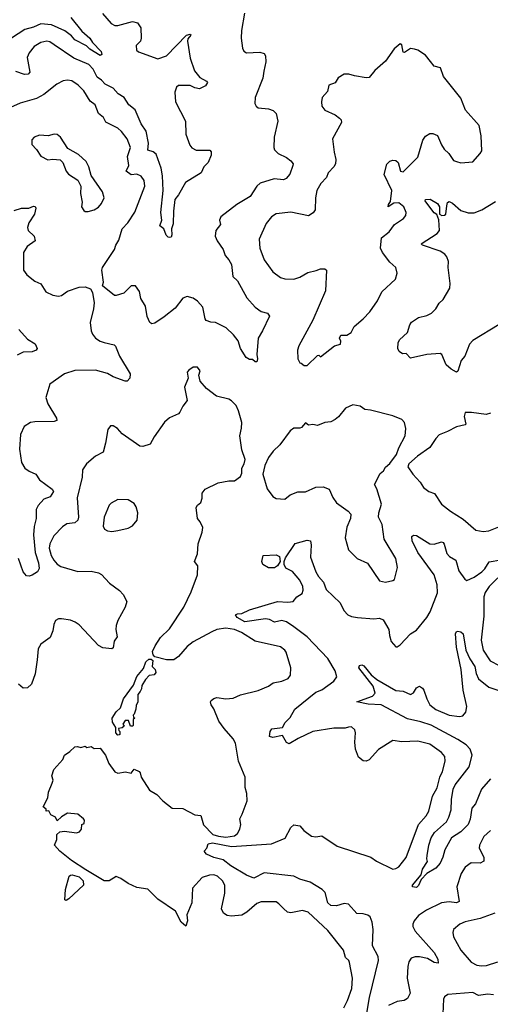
# Model space of a CAD drawing. Extents: x 1954678 to 2060275, y 904822 to 1016299.
# Tile 358 of 467: x 2021312 to 2024494, y 981669 to 988330. Entities that reach past the tile are written whole.
import ezdxf

# ---------------------------------------------------------------- set-up
doc = ezdxf.new("R2010")
doc.units = 0

msp = doc.modelspace()

# ---------------------------------------------------------------- linework, layer by layer
at = {"layer": '0CON20XD'}
for points in [[(2022831.4, 988375), (2022811.7, 988258.3), (2022809.2, 988205), (2022818.8, 988138.8), (2022828.3, 988118.3), (2022845, 988106.7), (2022935, 988110.8), (2022965, 988101.2), (2022974.2, 988085), (2022975.7, 988045.7), (2022963.1, 987983.1), (2022955.5, 987934.5), (2022904, 987805), (2022902.7, 987762.7), (2022910, 987745), (2022925, 987733.3), (2022995, 987727.5), (2023026.7, 987715), (2023045, 987696.7), (2023057.5, 987645), (2023031.9, 987535), (2023029.2, 987465), (2023035, 987450), (2023058.8, 987425), (2023115, 987399.2), (2023146.2, 987376.2), (2023160, 987355), (2023159.2, 987345), (2023137.8, 987285), (2023113.8, 987255), (2023095, 987246.9), (2023033, 987253), (2022938, 987225), (2022916.2, 987203.8), (2022871.2, 987135), (2022779.5, 987080.5), (2022672.7, 986997.3), (2022664, 986975), (2022668.8, 986945), (2022638.8, 986905), (2022633.3, 986865), (2022646.7, 986835), (2022686.8, 986776.8), (2022700.8, 986735), (2022726.7, 986705), (2022743.1, 986675), (2022753.2, 986593.2), (2022783.6, 986563.6), (2022848.6, 986448.6), (2022905, 986385.7), (2022945, 986355.8), (2022987.5, 986345), (2023000, 986325), (2022953.8, 986225), (2022923.6, 986176.4), (2022915.6, 986065), (2022920.8, 986035), (2022915, 986016.7), (2022905, 986016.2), (2022885, 986032.5), (2022865, 986032.5), (2022843.8, 986045), (2022805.6, 986105), (2022788.1, 986158.1), (2022758.1, 986198.1), (2022707.5, 986245), (2022635, 986282.5), (2022605, 986284.4), (2022573.8, 986295), (2022565.7, 986305.7), (2022550, 986385), (2022515, 986426.5), (2022485, 986446.7), (2022445, 986457.3), (2022414, 986446), (2022362.2, 986377.8), (2022289.6, 986320.4), (2022225, 986277.5), (2022205, 986273.8), (2022191.7, 986281.7), (2022173, 986323), (2022163.2, 986393.2), (2022132, 986445), (2022121.2, 986491.2), (2022095, 986530), (2022065, 986530), (2022015, 986480), (2021965, 986463.8), (2021953.3, 986465), (2021870.7, 986530.7), (2021878.8, 986555), (2021867.5, 986635), (2021872, 986655), (2021952.9, 986775), (2021961.2, 986805), (2021981.5, 986838.5), (2022005.6, 986915), (2022042.5, 986955), (2022090.8, 987029.2), (2022158.5, 987205), (2022152.8, 987242.8), (2022132.8, 987272.8), (2022105, 987284.4), (2022065, 987280.8), (2022032.2, 987305), (2022050.8, 987345), (2022040.8, 987405), (2022060.6, 987465), (2022038.9, 987525), (2022000.8, 987575), (2021975, 987597.1), (2021895, 987636.7), (2021878.9, 987668.9), (2021844.2, 987695), (2021821.4, 987755), (2021789.3, 987779.3), (2021745, 987849.2), (2021708.3, 987888.3), (2021665, 987917.1), (2021635, 987920.8), (2021605, 987916), (2021563.8, 987895), (2021475, 987823.3), (2021425, 987796.9), (2021315, 987766.4), (2021205, 987717.1)], [(2021658.2, 988345), (2021732.2, 988252.2), (2021785.3, 988205.3), (2021804.2, 988175), (2021861.9, 988115), (2021867.1, 988095), (2021855, 988087.1), (2021785, 988131.5), (2021764.6, 988154.6), (2021685, 988193.1), (2021662, 988222), (2021616, 988255), (2021526.6, 988296.6), (2021455, 988301.4), (2021405, 988278.9), (2021346.3, 988263.7), (2021212.2, 988175)], [(2021872.4, 988372.4), (2021930, 988305), (2021955, 988291.9), (2021975, 988290), (2022075, 988317.5), (2022108.6, 988308.6), (2022131.4, 988275), (2022133.6, 988205), (2022128.6, 988185), (2022100, 988155), (2022100.6, 988125), (2022115, 988111.9), (2022245, 988064.5), (2022305, 988085.8), (2022440, 988225), (2022465, 988233.3), (2022468.6, 988225), (2022449.5, 988200.5), (2022445.8, 988185), (2022465, 988070), (2022494.3, 987985), (2022530, 987940), (2022576, 987915), (2022582, 987905), (2022567.9, 987882.1), (2022526.9, 987863.1), (2022495, 987870), (2022465, 987885.4), (2022385, 987884.2), (2022372.9, 987875), (2022360.7, 987839.3), (2022366.5, 987775), (2022432.1, 987645), (2022436.1, 987556.1), (2022461.4, 987481.4), (2022475, 987464.3), (2022505, 987448.1), (2022597, 987447), (2022606.1, 987436.1), (2022606, 987415), (2022585.8, 987365), (2022558, 987335), (2022538, 987295), (2022431.9, 987228.1), (2022385.3, 987144.7), (2022361.1, 987115), (2022351.1, 987035), (2022350.5, 986949.5), (2022338.9, 986915), (2022340.8, 986875), (2022335, 986860), (2022326.4, 986856.4), (2022315, 986858.8), (2022302.3, 986872.3), (2022286.1, 986916.1), (2022260, 986935), (2022272, 986975), (2022265.7, 987025.7), (2022281.6, 987175), (2022277.8, 987275), (2022268.2, 987325), (2022235, 987419.6), (2022215, 987436.7), (2022177.5, 987447.5), (2022182, 987495), (2022167.2, 987577.2), (2022132.3, 987625), (2022091.7, 987721.7), (2022050, 987755), (2022018.2, 987805), (2021978.6, 987828.6), (2021945, 987867.5), (2021890.9, 987895), (2021865, 987921.6), (2021835, 987940.9), (2021807.7, 987995), (2021778.4, 988028.4), (2021679, 988069), (2021545, 988160), (2021515, 988180.5), (2021495, 988185.4), (2021455, 988175.5), (2021410.5, 988149.5), (2021375, 988106), (2021363.3, 988075), (2021379.4, 987975), (2021369.2, 987960.8), (2021345, 987959.2), (2021285, 987979.2)], [(2023255, 985990), (2023325, 986057.5), (2023335, 986060), (2023345, 986050), (2023440, 986125), (2023480, 986135), (2023482.5, 986155), (2023473.8, 986175), (2023483.3, 986195), (2023525, 986196), (2023553.8, 986215), (2023573.8, 986255), (2023635, 986306.2), (2023680, 986355), (2023730.9, 986429.1), (2023761.7, 986488.3), (2023853.9, 986576.1), (2023863.8, 986615), (2023856.2, 986655), (2023815, 986690), (2023764.5, 986754.5), (2023751.4, 986785), (2023759.2, 986855), (2023810.8, 986895), (2023845.5, 986944.5), (2023908, 986985), (2023922, 987005), (2023925.7, 987025), (2023910, 987065), (2023875, 987092), (2023841.2, 987088.8), (2023803.9, 987063.9), (2023805, 987080), (2023819.3, 987100.7), (2023827.5, 987175), (2023775.8, 987284.2), (2023795, 987352.5), (2023815, 987372.2), (2023835, 987379.1), (2023855, 987377.5), (2023870.6, 987365), (2023886.1, 987306.1), (2023905, 987301.2), (2023915, 987310), (2024005, 987400.6), (2024037.5, 987515), (2024056.8, 987543.2), (2024085, 987560), (2024105, 987560.5), (2024137.3, 987547.3), (2024163.5, 987483.5), (2024182.5, 987455), (2024214.3, 987424.3), (2024245, 987377.5), (2024265, 987370), (2024295, 987362.5), (2024375, 987368), (2024425.8, 987424.2), (2024435.8, 987444.2), (2024432.9, 987545), (2024418.6, 987615), (2024327.4, 987717.4), (2024295, 987798.8), (2024177.5, 987945), (2024156.7, 988005), (2024115, 988016.2), (2024088.6, 988048.6), (2024055, 988090), (2024005, 988123.3), (2023981.7, 988131.7), (2023955, 988136), (2023915, 988107.5), (2023905, 988110), (2023895, 988160), (2023885, 988167.5), (2023845, 988132.5), (2023785, 988050), (2023713, 987987), (2023675, 987940), (2023655, 987937.1), (2023575, 987950), (2023537, 987963), (2023507, 987963), (2023465, 987937.5), (2023446.1, 987903.9), (2023402, 987888), (2023393.3, 987845), (2023358, 987805), (2023352, 987775), (2023356, 987745), (2023375, 987718), (2023445, 987687.5), (2023473.3, 987665), (2023485, 987652.5), (2023488.8, 987635), (2023428, 987525), (2023438.1, 987435), (2023450.6, 987385), (2023448.1, 987355), (2023437.1, 987335), (2023396.9, 987295), (2023386.2, 987263.8), (2023348.6, 987221.4), (2023321.9, 987175), (2023312.7, 987125), (2023310.8, 987045), (2023297.1, 987022.9), (2023265, 987004.3), (2023145, 987027.3), (2023045, 987018.1), (2023013.9, 986996.1), (2022979.3, 986950.7), (2022931.4, 986845), (2022935.9, 986784.1), (2022965, 986706.2), (2023024, 986625), (2023075, 986586), (2023105, 986578), (2023165, 986574.2), (2023205, 986588.1), (2023259.8, 986620.2), (2023316.9, 986633.1), (2023345, 986645.7), (2023375, 986646), (2023386.2, 986635), (2023380, 986495), (2023293.1, 986296.9), (2023198.8, 986125), (2023191.2, 986095), (2023193.3, 986035), (2023205, 986010), (2023215, 986007.5), (2023235, 985990), (2023255, 985990)], [(2021775, 987033.8), (2021815, 987044.2), (2021845, 987062.5), (2021865, 987086.7), (2021882, 987125), (2021870.8, 987165), (2021795.7, 987275.7), (2021779.2, 987335), (2021760.3, 987370.3), (2021708.8, 987418.8), (2021638.3, 987458.3), (2021588.8, 987535), (2021565, 987553.8), (2021545, 987556), (2021505, 987543.8), (2021445, 987548.8), (2021410, 987535), (2021393, 987517), (2021393.3, 987485), (2021425, 987452.5), (2021455, 987406.7), (2021501.7, 987381.7), (2021535, 987386.7), (2021585, 987382.5), (2021603.6, 987363.6), (2021626.4, 987306.4), (2021642.5, 987285), (2021704.3, 987244.3), (2021724.2, 987204.2), (2021722, 987155), (2021733.3, 987095), (2021730, 987065), (2021745, 987040), (2021755, 987033.8), (2021775, 987033.8)], [(2021275, 987040.6), (2021325, 987054.4), (2021374.4, 987055.6), (2021405, 987068), (2021415.8, 987065.8), (2021421.2, 987055), (2021412.2, 987015), (2021374.7, 986955.3), (2021363.5, 986925), (2021368.6, 986905), (2021410, 986865), (2021417.5, 986835), (2021363.4, 986796.6), (2021337.1, 986755), (2021337.5, 986635), (2021361.2, 986605), (2021415, 986562), (2021455, 986542.5), (2021489.7, 986489.7), (2021535, 986466), (2021575, 986460), (2021595, 986464), (2021635, 986494), (2021715, 986520), (2021755, 986522), (2021789.5, 986509.5), (2021803.8, 986485), (2021815.8, 986415), (2021812, 986375), (2021788.3, 986281.7), (2021795.8, 986225), (2021803.6, 986203.6), (2021825, 986176), (2021855.5, 986155.5), (2021882.9, 986147.1), (2021950, 986130), (2021960.7, 986120.7), (2021986.2, 986055), (2022059.2, 985935), (2022056.7, 985905), (2022037.5, 985885), (2022025, 985884.2), (2021945, 985913.8), (2021905.7, 985935.7), (2021825, 985959.7), (2021685, 985957.1), (2021615.4, 985934.6), (2021515.8, 985864.2), (2021488, 985775), (2021502.6, 985732.6), (2021560.6, 985635), (2021562.3, 985617.7), (2021545, 985611.1), (2021415, 985610), (2021385, 985604.5), (2021342.9, 985577.1), (2021316.3, 985523.7), (2021310.8, 985425), (2021324.3, 985335), (2021345.7, 985295.7), (2021375.7, 985275.7), (2021420, 985255), (2021445, 985217.1), (2021531.4, 985155), (2021539.4, 985139.4), (2021516.9, 985103.1), (2021475, 985087.1), (2021437, 985043), (2021422.9, 985017.1), (2021423.3, 984955), (2021408.8, 984901.2), (2021404.5, 984845), (2021416.1, 984725), (2021439.4, 984655), (2021443.4, 984616.6), (2021432.2, 984595), (2021396.6, 984573.4), (2021375, 984565.2), (2021357.4, 984567.4), (2021336.1, 984596.1), (2021302.9, 984685)], [(2024555, 986268.5), (2024375, 986160), (2024354.5, 986135), (2024320.8, 986055), (2024297.3, 986025), (2024275, 985952.5), (2024265, 985946.7), (2024230, 985965), (2024195.5, 985995.5), (2024165.6, 986065), (2024155, 986072.5), (2024064.4, 986064.4), (2023955, 986040.8), (2023925, 986072.5), (2023900.7, 986070.7), (2023876.7, 986085), (2023868.8, 986105), (2023870, 986145), (2023880, 986165), (2023934, 986215), (2023949.2, 986265), (2023962, 986285), (2024007.5, 986315), (2024065, 986328.6), (2024096.2, 986345), (2024126.2, 986375), (2024147.3, 986412.7), (2024175, 986436.7), (2024221.2, 986515), (2024223.8, 986545), (2024208.1, 986655), (2024210.6, 986695), (2024200.8, 986725), (2024186, 986745), (2024155.8, 986765), (2024035, 986804.4), (2024026.7, 986815), (2024135.6, 986885), (2024151.1, 986905), (2024145.4, 986975.4), (2024133, 987013), (2024115, 987023.8), (2024065, 987088.8), (2024054.4, 987105), (2024056.2, 987113.8), (2024087.3, 987117.3), (2024137.7, 987087.7), (2024150, 987065), (2024150, 987015), (2024166.7, 987006.7), (2024185, 987008), (2024193.8, 987015), (2024199.7, 987070.3), (2024205, 987093.3), (2024215, 987100), (2024239.1, 987089.1), (2024295, 987040), (2024345, 987024.4), (2024385, 987024.5), (2024436.6, 987043.4), (2024528.6, 987101.4)], [(2021305.8, 986235), (2021365, 986170), (2021416.4, 986136.4), (2021430, 986105), (2021422.5, 986095), (2021396.8, 986083.2), (2021335, 986080.5), (2021295, 986060)], [(2023504.2, 981645), (2023527.5, 981695), (2023556.9, 981775), (2023562.5, 981845), (2023542.4, 981952.4), (2023536.4, 981966.4), (2023515.8, 981985.8), (2023501.4, 982035), (2023395, 982168.6), (2023261.7, 982291.7), (2023225, 982303.1), (2023145, 982287.1), (2023123.6, 982293.6), (2023095, 982317.1), (2023065, 982350), (2023045, 982362), (2022945, 982363.1), (2022915, 982351.9), (2022847.6, 982292.4), (2022815, 982271.5), (2022745, 982264.7), (2022715, 982269.2), (2022690.9, 982285), (2022677.3, 982315), (2022698.6, 982421.4), (2022700, 982475), (2022682.2, 982505), (2022650, 982535), (2022625, 982544.5), (2022595, 982543.3), (2022545, 982526), (2022480, 982455), (2022475.8, 982355), (2022442.5, 982275), (2022447.5, 982235), (2022435, 982197.5), (2022404.2, 982225), (2022365, 982298.8), (2022245, 982380), (2022178.3, 982448.3), (2022105, 982460), (2022045, 982486.7), (2021995, 982521.2), (2021965, 982533.8), (2021916.2, 982503.8), (2021884.1, 982504.1), (2021758, 982578), (2021662.9, 982642.9), (2021582.9, 982705), (2021547.5, 982745), (2021562.5, 982785), (2021563, 982817), (2021583, 982837), (2021615, 982840), (2021695, 982828.8), (2021716.7, 982835), (2021730, 982855), (2021732.5, 982885), (2021747, 982893), (2021750, 982915), (2021743.3, 982925), (2021705, 982956.2), (2021635, 982962.5), (2021595, 982937.5), (2021565, 982910), (2021553.3, 982935), (2021522, 982952), (2021508.3, 982978.3), (2021490, 982975), (2021490, 982990), (2021470, 983005), (2021502.5, 983065), (2021507.5, 983105), (2021532.5, 983165), (2021537.5, 983185), (2021530, 983215), (2021542.3, 983257.7), (2021602.5, 983325), (2021615.7, 983355), (2021651.4, 983378.6), (2021685, 983410.8), (2021703.6, 983413.6), (2021725, 983407.5), (2021755, 983416.7), (2021765, 983407.5), (2021795, 983413.3), (2021815, 983400), (2021855, 983402.5), (2021892.5, 983355), (2021915, 983297.5), (2021955, 983242.5), (2021975, 983233.3), (2022027.5, 983242.5), (2022066.2, 983233.8), (2022085, 983260), (2022120, 983245), (2022127.5, 983235), (2022132.5, 983205), (2022188.5, 983118.5), (2022238.3, 983088.3), (2022280, 983045), (2022343.3, 982995), (2022415, 982994.4), (2022495, 982952.1), (2022536.1, 982946.1), (2022555, 982884.4), (2022618, 982818), (2022655.7, 982805.7), (2022705, 982800.9), (2022765, 982809.5), (2022785.4, 982825), (2022800.8, 982855), (2022806.6, 982885), (2022799.4, 982925), (2022816.9, 982955), (2022850.8, 983045), (2022848.6, 983095), (2022835.6, 983135), (2022835.5, 983205.5), (2022791.1, 983315), (2022771.5, 983435), (2022754.4, 983465), (2022695, 983534.5), (2022659.3, 983585), (2022625, 983667.1), (2022606.1, 983696.1), (2022601.1, 983715), (2022607.1, 983725), (2022625, 983738.9), (2022645, 983744.5), (2022705, 983736.2), (2022755, 983740.5), (2022805, 983763.6), (2022925, 983791.8), (2022995, 983821.5), (2023025, 983844.4), (2023084.5, 983855.5), (2023127, 983873), (2023143.8, 983895), (2023145.8, 983945), (2023112.6, 984052.6), (2023105, 984065.8), (2023075, 984086.9), (2022905, 984126.8), (2022812.2, 984185), (2022765, 984204.7), (2022705, 984214.1), (2022646, 984204), (2022611.3, 984188.7), (2022485, 984122.5), (2022445, 984090), (2022385, 984022), (2022355, 984000), (2022305, 984000), (2022225, 984020), (2022214.2, 984034.2), (2022210.6, 984055), (2022228.5, 984095), (2022265, 984151.4), (2022325, 984210), (2022422, 984355), (2022470.3, 984459.7), (2022513.6, 984573.6), (2022516.4, 984636.4), (2022493.1, 984665), (2022513.6, 984716.4), (2022518.8, 984785), (2022545.6, 984864.4), (2022550, 984895), (2022532.3, 984932.3), (2022513.3, 984955), (2022505, 985030), (2022513.3, 985045), (2022536.4, 985063.6), (2022545.9, 985094.1), (2022546.4, 985126.4), (2022565, 985153.8), (2022655, 985196.2), (2022725, 985211.4), (2022765, 985210.8), (2022805, 985239.2), (2022812.9, 985262.9), (2022813.6, 985296.4), (2022830, 985325), (2022836.2, 985355), (2022815, 985420), (2022800, 985515), (2022812.5, 985567.5), (2022814.2, 985604.2), (2022792.5, 985685), (2022775, 985721.2), (2022745, 985752), (2022725, 985764), (2022643.6, 985783.6), (2022574.3, 985834.3), (2022533.3, 985885), (2022523.3, 985925), (2022533.3, 985955), (2022515, 985980), (2022485, 985978.8), (2022455, 985960), (2022443.8, 985945), (2022450, 985905), (2022426.7, 985845), (2022443.3, 985755), (2022415, 985716.7), (2022395.8, 985675), (2022385, 985664.4), (2022325, 985637.1), (2022291.8, 985608.2), (2022221.1, 985508.9), (2022195, 985458), (2022145, 985443.1), (2022125, 985444.3), (2022005, 985528.8), (2021973.9, 985563.9), (2021945, 985582.5), (2021925, 985582.5), (2021907.5, 985557.5)], [(2023785, 984524.3), (2023835, 984536.2), (2023845.8, 984544.2), (2023865.7, 984625), (2023854.2, 984685), (2023775.6, 984815), (2023762.5, 984915), (2023737.5, 984965), (2023740, 984995), (2023757.3, 985052.7), (2023726.7, 985156.7), (2023710, 985185), (2023749.5, 985260.5), (2023771.7, 985278.3), (2023785, 985302.5), (2023815, 985327.5), (2023860.7, 985389.3), (2023876.2, 985435), (2023918.8, 985515), (2023923.3, 985565), (2023913.8, 985605), (2023895.7, 985625.7), (2023835, 985649.4), (2023685, 985688.6), (2023645, 985692.5), (2023615, 985715.8), (2023565, 985723.8), (2023515, 985701.9), (2023467.3, 985642.7), (2023446, 985626), (2023415, 985610), (2023375, 985604.4), (2023325, 985586), (2023295, 985592), (2023265, 985587.5), (2023245, 985602.5), (2023218.3, 985571.7), (2023205, 985566), (2023165, 985566.2), (2023141.2, 985548.8), (2023072, 985455), (2023025, 985410.8), (2022995, 985367.5), (2022968.6, 985315), (2022956.2, 985255), (2022985, 985157.5), (2023023.8, 985105), (2023045, 985090), (2023105, 985086.9), (2023140, 985115), (2023193.6, 985136.4), (2023245, 985137.1), (2023315, 985167.1), (2023365, 985170), (2023405, 985153.3), (2023428.7, 985098.7), (2023455, 985062), (2023533.8, 985005), (2023552, 984985), (2023548.6, 984955), (2023523.4, 984896.6), (2023512.5, 984825), (2023534.1, 984744.1), (2023553.3, 984725), (2023593.3, 984685), (2023663.9, 984653.9), (2023744.2, 984535), (2023785, 984524.3)], [(2024495, 985669.2), (2024465, 985658.5), (2024367.7, 985672.3), (2024325, 985672.5), (2024318, 985645), (2024328.8, 985595), (2024325, 985590), (2024265, 985575.6), (2024205, 985543.3), (2024147.9, 985522.1), (2024125, 985498), (2024085, 985436), (2024002.1, 985377.9), (2023942.5, 985325), (2023937.5, 985305), (2023970, 985255), (2024020.9, 985200.9), (2024042.5, 985165), (2024078, 985138), (2024115.8, 985125), (2024163.7, 985053.7), (2024226, 985005), (2024311.7, 984951.7), (2024397.3, 984877.3), (2024445, 984868.6), (2024485, 984873.1), (2024575, 984908.6)], [(2021907.5, 985557.5), (2021893.1, 985465), (2021875.7, 985405), (2021825, 985377.5), (2021763.6, 985326.4), (2021737.1, 985285), (2021733.5, 985235), (2021699.6, 985095), (2021709.2, 984965), (2021704.6, 984945), (2021685, 984927.3), (2021630.5, 984919.5), (2021600.2, 984899.8), (2021542.4, 984837.6), (2021516.7, 984785), (2021512.2, 984755), (2021524.6, 984705), (2021543, 984673), (2021565, 984646.9), (2021590.5, 984630.5), (2021705, 984596.5), (2021795, 984598.6), (2021845, 984588.6), (2021865, 984577.5), (2021918.3, 984518.3), (2021987.8, 984467.8), (2022010.9, 984440.9), (2022036, 984395), (2022026, 984356), (2021976.2, 984265), (2021965, 984232.5), (2021961.4, 984205), (2021970, 984155), (2021951.2, 984125), (2021945, 984080), (2021935, 984073.3), (2021875, 984081.4), (2021845, 984095.6), (2021715, 984235.5), (2021688, 984255), (2021655, 984267.8), (2021595, 984277.8), (2021573.2, 984276.8), (2021555, 984266.2), (2021542.1, 984237.9), (2021536.9, 984195), (2021518.2, 984151.8), (2021454.6, 984105.4), (2021435.8, 984075), (2021430.8, 983999.2), (2021415.5, 983905), (2021390.8, 983835), (2021365, 983810), (2021335, 983808.8), (2021304, 983834)], [(2021935, 984868.8), (2021975, 984874), (2022045, 984890), (2022075, 984906.7), (2022106.7, 984945), (2022111.2, 984995), (2022100, 985035), (2022085, 985057.5), (2022045, 985081.2), (2021975, 985084.2), (2021929.5, 985060.5), (2021916.2, 985045), (2021884, 984965), (2021876.2, 984905), (2021884.2, 984884.2), (2021905, 984873.3), (2021935, 984868.8)], [(2022845, 982543.6), (2022740.6, 982605), (2022687.7, 982647.7), (2022625, 982662.9), (2022574, 982685), (2022560, 982705), (2022577.5, 982725), (2022586.7, 982755), (2022615, 982760.5), (2022745, 982737.3), (2023015, 982754.6), (2023107, 982793), (2023146, 982865), (2023165, 982883.8), (2023205, 982876.2), (2023234, 982845), (2023285, 982807.1), (2023315, 982803.1), (2023355, 982808.6), (2023459.3, 982739.3), (2023685.4, 982665.4), (2023725, 982638.1), (2023835.7, 982584.3), (2023855, 982587.1), (2023875, 982599.2), (2023925, 982662.5), (2024007.5, 982885), (2024061.1, 982945), (2024078.5, 982975), (2024102.6, 983077.4), (2024135, 983133.3), (2024153.3, 983205), (2024171.9, 983245), (2024188.1, 983315), (2024185.7, 983345), (2024165, 983373.8), (2024085, 983429.2), (2024005, 983448.6), (2023895, 983445.7), (2023835, 983454), (2023737, 983393), (2023675, 983324), (2023655, 983314), (2023635, 983315.8), (2023602, 983342), (2023582.2, 983395), (2023577.1, 983442.9), (2023582, 983505), (2023577.1, 983527.1), (2023555.8, 983545.8), (2023535.8, 983544.2), (2023511.7, 983538.3), (2023435, 983538.1), (2023295, 983513.8), (2023195, 983467.3), (2023135, 983431.9), (2023115, 983440.8), (2023088.7, 983488.7), (2023024.3, 983474.3), (2023001.7, 983481.7), (2023005.9, 983514.1), (2023017.3, 983532.7), (2023088, 983542), (2023107.1, 983575), (2023140.3, 983609.7), (2023171.4, 983665), (2023315, 983780.4), (2023354.1, 983795.9), (2023435, 983855.6), (2023456.7, 983885), (2023445.4, 983925), (2023395, 984009.6), (2023255.5, 984155.5), (2023165, 984222.7), (2023115, 984255.7), (2023085, 984265.7), (2023035, 984255.4), (2023001.8, 984271.8), (2022973.5, 984276.5), (2022835, 984257.7), (2022783.1, 984285), (2022770, 984305), (2022785, 984311.9), (2022815, 984313.1), (2022865, 984338.2), (2023055, 984393.3), (2023125, 984388.9), (2023160, 984395), (2023186.2, 984425), (2023221.2, 984448.8), (2023228.9, 984471.1), (2023226.7, 984495), (2023205, 984537.8), (2023156.4, 984596.4), (2023110.8, 984620.8), (2023099.6, 984645), (2023099.4, 984665), (2023109.4, 984690.6), (2023173.6, 984786.4), (2023255, 984808.6), (2023278.8, 984805), (2023283.6, 984775), (2023279.2, 984695), (2023313.9, 984595), (2023332.4, 984562.4), (2023365.9, 984525.9), (2023385, 984475.8), (2023478, 984385), (2023503, 984333), (2023530, 984305), (2023555, 984293.3), (2023595, 984286.7), (2023706.8, 984276.8), (2023745, 984281.1), (2023770.2, 984270.2), (2023808.1, 984205), (2023811.9, 984165), (2023824.4, 984124.4), (2023855, 984087.5), (2023865, 984087.5), (2023885, 984101.2), (2023953.8, 984175), (2023995, 984200), (2024065, 984285.8), (2024087.3, 984325), (2024136, 984454), (2024133.8, 984506.2), (2024114.7, 984575), (2024003.4, 984725), (2023966.7, 984805), (2023963.9, 984833.9), (2023975, 984843.3), (2023995, 984840), (2024085, 984784.4), (2024115, 984781.4), (2024165, 984798.1), (2024175, 984794.3), (2024183.1, 984783.1), (2024199.5, 984719.5), (2024218.8, 984698.8), (2024260.6, 984675), (2024282.1, 984602.1), (2024321.4, 984545), (2024335, 984536), (2024385, 984559.4), (2024437.5, 984595), (2024458.2, 984615), (2024486.7, 984663.3), (2024565.6, 984675.6)], [(2023035, 984621.1), (2022995, 984621.5), (2022955, 984643.8), (2022948.8, 984665), (2022957.5, 984705), (2023045, 984709.2), (2023068.5, 984698.5), (2023072.9, 984665), (2023055, 984635.8), (2023035, 984621.1)], [(2024546, 984555), (2024486.1, 984495), (2024459.7, 984455), (2024449.3, 984425), (2024451.2, 984295), (2024431.9, 984131.9), (2024445.6, 984065), (2024493.3, 983993.3), (2024555, 983961.9)], [(2024495, 983194.7), (2024435.3, 983125), (2024394.6, 983025), (2024369.8, 982995), (2024358.1, 982921.9), (2024344.7, 982885), (2024295, 982836.2), (2024231.8, 982795), (2024186.9, 982715), (2024174.2, 982665), (2024155, 982623.3), (2024125, 982590), (2024065, 982553.3), (2024027, 982513), (2024007.8, 982472.2), (2023995, 982460), (2023967.5, 982465), (2023968, 982475), (2024025.8, 982544.2), (2024035, 982583.3), (2024070, 982635), (2024064.4, 982654.4), (2024066.9, 982675), (2024077.8, 982745), (2024093.1, 982795), (2024117.6, 982832.4), (2024196.9, 982903.1), (2024214.4, 982935.6), (2024229.7, 982985), (2024231.9, 983055), (2024243.9, 983125), (2024255.9, 983155), (2024351.1, 983275), (2024372.2, 983355), (2024357.3, 983395), (2024330.4, 983425), (2024275, 983461.4), (2024095, 983558.4), (2024025, 983581.2), (2023935, 983600.7), (2023755.3, 983695.3), (2023668.7, 983698.7), (2023592.5, 983715), (2023696.6, 983753.4), (2023716.5, 983775), (2023701.1, 983821.1), (2023605.6, 983945), (2023609.7, 983960.3), (2023625, 983965.7), (2023639.8, 983959.8), (2023688.7, 983898.7), (2023726.8, 983866.8), (2023855, 983792.8), (2023905, 983787.3), (2023955, 983765.6), (2023973.9, 983776.1), (2023995, 983810.8), (2024015, 983821.4), (2024035, 983808.6), (2024044.1, 983794.1), (2024063.9, 983735), (2024086.1, 983695), (2024125, 983663.4), (2024215, 983624.6), (2024285, 983616.4), (2024308.5, 983621.5), (2024328.2, 983645), (2024335.2, 983685), (2024309.6, 983795), (2024296.9, 983935), (2024264.8, 984085), (2024259.6, 984175), (2024265, 984191.2), (2024275, 984192.5), (2024295, 984188.8), (2024310, 984175), (2024327.5, 984065), (2024355, 984006.2), (2024389.2, 983955), (2024397.8, 983907.8)], [(2021975, 983490), (2021962.5, 983505), (2021961.7, 983541.7), (2021938.3, 983578.3), (2021937.5, 983605), (2021965, 983647.5), (2021992.5, 983675), (2022014, 983735), (2022082.5, 983827.5), (2022105, 983887.5), (2022148.3, 983941.7), (2022164.2, 983985), (2022185, 984003.3), (2022200, 984005), (2022212.5, 983995), (2022207.5, 983955), (2022227.5, 983935), (2022232.5, 983915), (2022221.7, 983898.3), (2022187, 983893), (2022163.6, 983866.4), (2022136.7, 983825), (2022136.4, 983803.6), (2022127.5, 983785), (2022110, 983765), (2022110, 983715), (2022098.3, 983691.7), (2022097.5, 983665), (2022087, 983633), (2022080, 983625), (2022081.7, 983611.7), (2022090, 983605), (2022080, 983595), (2022080, 983555), (2022075, 983550), (2022061.7, 983551.7), (2022048.3, 983588.3), (2022025, 983590), (2022010, 983565), (2022018.3, 983551.7), (2022005, 983540), (2021980, 983535), (2021981.7, 983521.7), (2021990, 983515), (2021990, 983495), (2021985, 983492.5), (2021975, 983490)], [(2024397.8, 983907.8), (2024415, 983870.7), (2024484.8, 983814.8), (2024552.6, 983792.6)], [(2024495, 982844.3), (2024451.4, 982805), (2024421.9, 982745), (2024419.4, 982725), (2024450.6, 982665), (2024451.4, 982638.6), (2024425.7, 982624.3), (2024364, 982626), (2024323, 982597), (2024297.5, 982555), (2024268.2, 982465), (2024282.9, 982365), (2024265, 982356.4), (2024216.6, 982363.4), (2024164.3, 982355.7), (2024062, 982305), (2024009.1, 982270.9), (2023980, 982235), (2023969.2, 982210.8), (2023969.2, 982195), (2023985.6, 982165), (2024115, 982020), (2024138.5, 981975), (2024142.5, 981947.5), (2024115, 981952.9), (2024069, 981979), (2024015, 981991.3), (2023985, 981991.2), (2023959.4, 981980.6), (2023942.9, 981957.1), (2023937.3, 981925), (2023932.5, 981845), (2023953.1, 981745), (2023935, 981708.8), (2023912.5, 981695), (2023865, 981687.5), (2023805, 981660.8)], [(2021625, 982371.2), (2021616.4, 982376.4), (2021621.2, 982445), (2021646.7, 982535), (2021655, 982543.3), (2021666, 982544), (2021715, 982531.8), (2021740.4, 982505), (2021742.5, 982475), (2021645, 982382.9), (2021625, 982371.2)], [(2023660.2, 981609.8), (2023677.7, 981715), (2023737.6, 981965), (2023735, 981992), (2023696.9, 982065), (2023700.9, 982175), (2023694.4, 982225), (2023680.6, 982260.6), (2023665, 982272.5), (2023635, 982280.8), (2023592.6, 982282.6), (2023535, 982347.3), (2023505, 982350.4), (2023455, 982334.5), (2023415, 982337.8), (2023396.5, 982356.5), (2023376.9, 982425), (2023356.6, 982446.6), (2023275, 982496.2), (2023206.2, 982516.2), (2023165, 982536.7), (2022965, 982559.3), (2022895, 982523.3), (2022845, 982543.6)], [(2024525.8, 982285), (2024425, 982250.3), (2024323.5, 982226.5), (2024289.1, 982210.9), (2024246.2, 982175), (2024240.8, 982155), (2024244.2, 982125), (2024294.2, 982035), (2024365.7, 981955), (2024402, 981935), (2024435, 981929.1), (2024468.9, 981931.1), (2024545, 981956.4)], [(2024515, 981733.5), (2024477.1, 981737.1), (2024415, 981728.6), (2024375, 981749.2), (2024207.5, 981735), (2024185, 981720), (2024178, 981705), (2024173.6, 981605)]]:
    msp.add_lwpolyline(points, dxfattribs=at)

doc.saveas('drawing.dxf')
